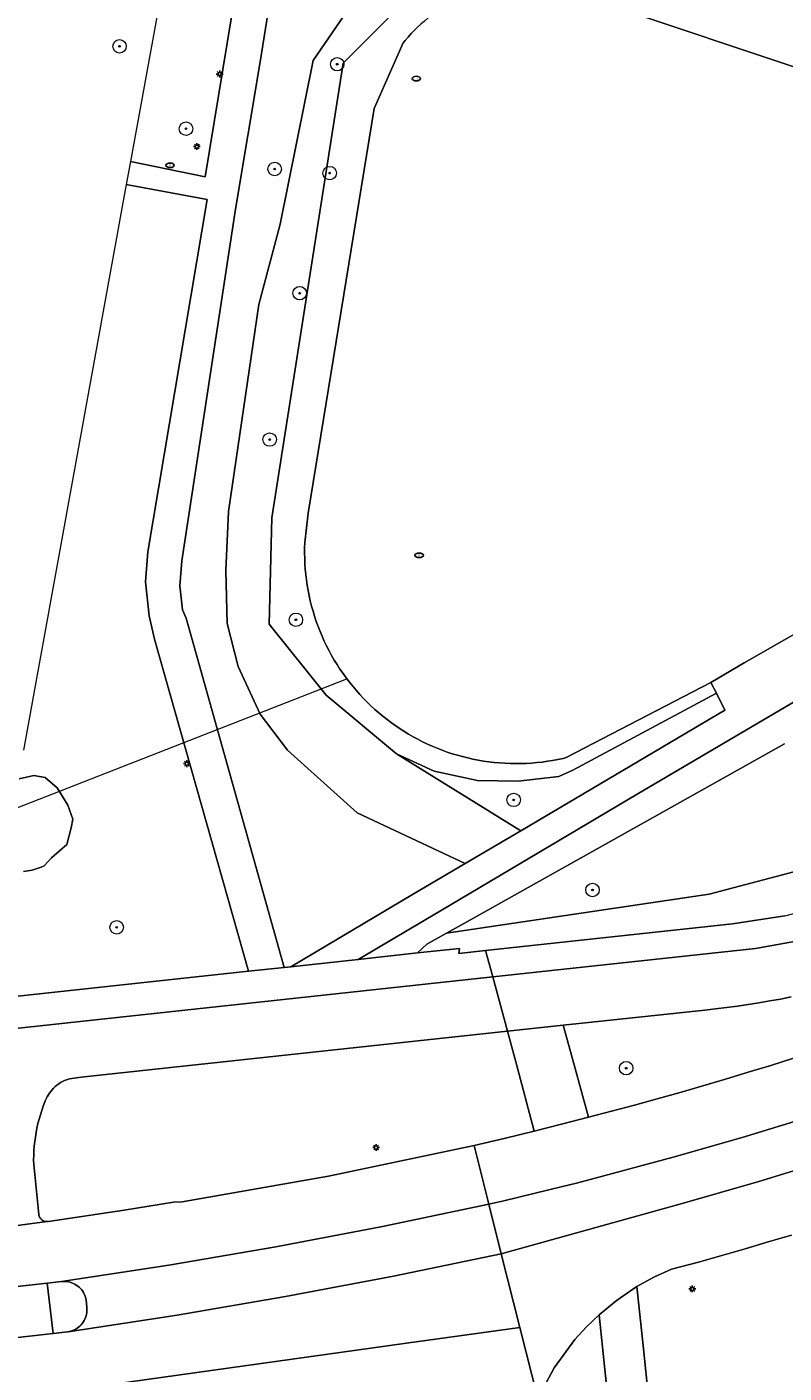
# Model space of a CAD drawing. Header units: metres. Extents: x 152610 to 160096, y 456114 to 462495.
# Tile 410 of 656: x 157873 to 157918, y 460394 to 460473. Entities that reach past the tile are written whole.
import ezdxf
from ezdxf.enums import TextEntityAlignment as Align

# ---------------------------------------------------------------- set-up
doc = ezdxf.new("R2010")
doc.units = ezdxf.units.M
doc.header["$LTSCALE"] = 0.5
doc.layers.get('0').update_dxf_attribs({"linetype": 'CONTINUOUS'})
for name, color, linetype, lineweight in [('B-PV-GK-BESCHOEIING-G', 251, 'GK-BESCHOEIING-SO', 18), ('B-PV-GR-BEPLANTING_CULTUUR_BOSPLANTSOEN-GV', 251, 'CONTINUOUS', 18), ('B-PV-GR-BOOM-S', 251, 'CONTINUOUS', 25), ('B-PV-GW-TALUD_KRUIN-G', 251, 'CONTINUOUS', 18), ('B-PV-IE-MEUBILAIR-S', 251, 'CONTINUOUS', 25), ('B-PV-IE-TERREINAFSCHEIDING_KUNSTMATIG_MUUR-G', 251, 'IE-TERREINAFSCHEIDING_KUNSTMATIG-SO', 18), ('B-PV-KW-KUNSTWERK_DUIKER-G', 251, 'CONTINUOUS', 18), ('B-PV-OG-TERREIN_BEGROEID-GV', 251, 'CONTINUOUS', 18), ('B-PV-OG-WATER_SLOOT-GV', 251, 'CONTINUOUS', 18), ('B-PV-VH-GESLOTENVERHARDING_ASFALT-GV', 251, 'CONTINUOUS', 18), ('B-PV-VH-OPENVERHARDING_STRAATBAKSTEEN-GV', 251, 'CONTINUOUS', 18), ('B-PV-VH-OPENVERHARDING_TEGEL-GV', 251, 'CONTINUOUS', 18)]:
    doc.layers.add(name, color=color, linetype=linetype, lineweight=lineweight)
doc.styles.add('NLCS-ISO', font='NLCS-ISO.ttf')
doc.linetypes.add('GK-BESCHOEIING-SO', pattern='A,18,-3,[1,NLCS.SHX,S=0.6,R=0,X=0,Y=0],-3', length=24)
doc.linetypes.add('IE-TERREINAFSCHEIDING_KUNSTMATIG-SO', pattern='A,4,[82,NLCS.SHX,S=0.75,R=90,X=0,Y=0],4,-2', length=10)

# ---------------------------------------------------------------- blocks, each defined once
blk = doc.blocks.new('SIE-MEUBILAIR_PAAL_LICHTMAST-SO')
for points in [[(-0.62, 0), (-1, 0)], [(-0.71, 0.71), (-0.44, 0.44)], [(0, 1), (0, 0.62)], [(0.44, 0.44), (0.71, 0.71)], [(1, 0), (0.62, 0)], [(-0.71, -0.71), (-0.44, -0.44)], [(0, -0.62), (0, -1)], [(0.44, -0.44), (0.71, -0.71)]]:
    blk.add_lwpolyline(points)
blk.add_circle((0, 0), 0.5)
blk = doc.blocks.new('SIE-MEUBILAIR_PUT_RIOOLPUT-SO')
blk.add_ellipse((0, 0), major_axis=(1.25, 0), ratio=0.54)
at = {"style": 'NLCS-ISO'}
blk.add_text('ri', height=0.75, dxfattribs=at).set_placement((-0.04, 0.07), align=Align.MIDDLE_CENTER)
blk = doc.blocks.new('SGR-BOOM_GBKN-SO')
at = {"linetype": 'ByBlock', "lineweight": 18}
h = blk.add_hatch(color=0, dxfattribs=at)
h.dxf.hatch_style = 1
edge = h.paths.add_edge_path()
edge.add_arc((0, 0), 0.25, 0, 360)
at = {"color": 0, "linetype": 'ByBlock', "lineweight": 18}
for radius in [2, 0.25]:
    blk.add_circle((0, 0), radius, dxfattribs=at)
at = {"color": 0, "linetype": 'ByBlock', "lineweight": 18, "style": 'NLCS-ISO'}
blk.add_attdef('SOORT', (2.5, 0), '', height=1.5, dxfattribs=at)

msp = doc.modelspace()

# ---------------------------------------------------------------- linework, layer by layer
at = {"layer": 'B-PV-GK-BESCHOEIING-G', "flags": 128}
msp.add_lwpolyline([(158000, 460469.96), (158044.927, 460484.276), (158045.272, 460484.422), (158045.615, 460484.574), (158045.954, 460484.734), (158046.289, 460484.902), (158046.621, 460485.076), (158046.949, 460485.258), (158047.273, 460485.446), (158047.593, 460485.641), (158047.908, 460485.843), (158048.22, 460486.052), (158048.526, 460486.268), (158048.828, 460486.489), (158049.126, 460486.718), (158049.418, 460486.952), (158049.705, 460487.193), (158049.987, 460487.44), (158050.264, 460487.693), (158050.535, 460487.951), (158050.801, 460488.216), (158050.928, 460488.346), (158051.185, 460488.619), (158051.437, 460488.897), (158051.682, 460489.18), (158051.921, 460489.469), (158052.154, 460489.763), (158052.381, 460490.061), (158052.602, 460490.364), (158052.815, 460490.672), (158053.023, 460490.985), (158053.223, 460491.302), (158053.417, 460491.623), (158053.604, 460491.948), (158053.783, 460492.277), (158053.956, 460492.609), (158054.122, 460492.946), (158054.28, 460493.286), (158054.431, 460493.629), (158054.575, 460493.975), (158054.711, 460494.324), (158054.84, 460494.676), (158054.962, 460495.031), (158055.075, 460495.388), (158055.181, 460495.748), (158055.28, 460496.11), (158055.37, 460496.473), (158055.453, 460496.839), (158055.528, 460497.206), (158055.596, 460497.575), (158055.655, 460497.945), (158055.706, 460498.317), (158055.75, 460498.689), (158055.785, 460499.062), (158055.813, 460499.436), (158055.832, 460499.811), (158055.839, 460499.999), (158055.839, 460500), (158048.611, 460558.15), (158048.595, 460558.286), (158048.457, 460559.465), (158048.327, 460560.646), (158048.206, 460561.828), (158048.092, 460563.01), (158047.986, 460564.194), (158047.889, 460565.377), (158047.799, 460566.562), (158047.717, 460567.747), (158047.643, 460568.933), (158047.577, 460570.119), (158047.519, 460571.305), (158047.47, 460572.492), (158047.428, 460573.679), (158047.394, 460574.867), (158047.368, 460576.054), (158047.35, 460577.242), (158047.34, 460578.43), (158047.338, 460579.618), (158047.344, 460580.806), (158047.358, 460581.994), (158047.381, 460583.181), (158047.411, 460584.369), (158047.449, 460585.556), (158047.495, 460586.743), (158047.549, 460587.93), (158050.74, 460638.228), (158050.772, 460638.373), (158050.796, 460638.519), (158050.813, 460638.666), (158050.821, 460638.814), (158050.821, 460638.963), (158050.814, 460639.111), (158050.798, 460639.258), (158050.775, 460639.405), (158050.743, 460639.55), (158050.704, 460639.693), (158050.657, 460639.833), (158050.603, 460639.971), (158050.541, 460640.106), (158050.472, 460640.237), (158050.396, 460640.365), (158050.314, 460640.488), (158050.225, 460640.606), (158050.129, 460640.72), (158050.028, 460640.828), (158049.921, 460640.931), (158049.808, 460641.027), (158049.691, 460641.118), (158049.569, 460641.202), (158049.442, 460641.279), (158049.312, 460641.349), (158049.178, 460641.412), (158049.04, 460641.468), (158048.9, 460641.517), (158048.758, 460641.557), (158048.613, 460641.59), (158048.467, 460641.616), (158048.32, 460641.633), (158048.218, 460641.64), (158045.756, 460641.951), (158045.605, 460641.948), (158045.455, 460641.937), (158045.305, 460641.917), (158045.157, 460641.89), (158045.01, 460641.856), (158044.866, 460641.813), (158044.723, 460641.763), (158044.584, 460641.705), (158044.448, 460641.64), (158044.315, 460641.568), (158044.187, 460641.489), (158044.063, 460641.403), (158043.944, 460641.311), (158043.829, 460641.212), (158043.72, 460641.108), (158043.617, 460640.998), (158043.52, 460640.883), (158043.429, 460640.763), (158043.345, 460640.638), (158043.267, 460640.509), (158043.196, 460640.375), (158043.132, 460640.239), (158043.076, 460640.099), (158043.027, 460639.956), (158042.986, 460639.811), (158042.953, 460639.664), (158042.945, 460639.624), (158035.035, 460520.969), (158034.995, 460520.392), (158034.947, 460519.815), (158034.891, 460519.24), (158034.827, 460518.665), (158034.755, 460518.091), (158034.675, 460517.518), (158034.587, 460516.946), (158034.492, 460516.376), (158034.388, 460515.806), (158034.277, 460515.239), (158034.158, 460514.673), (158034.03, 460514.108), (158033.896, 460513.546), (158033.753, 460512.985), (158033.603, 460512.427), (158033.445, 460511.87), (158033.279, 460511.316), (158033.105, 460510.764), (158032.924, 460510.215), (158032.736, 460509.668), (158032.54, 460509.124), (158032.336, 460508.582), (158032.125, 460508.044), (158031.906, 460507.508), (158031.68, 460506.976), (158031.447, 460506.446), (158031.207, 460505.92), (158030.959, 460505.397), (158030.704, 460504.878), (158030.442, 460504.363), (158030.172, 460503.851), (158029.896, 460503.342), (158029.613, 460502.838), (158029.322, 460502.338), (158029.025, 460501.841), (158028.721, 460501.349), (158028.41, 460500.861), (158028.093, 460500.378), (158027.838, 460500), (158027.788, 460499.919), (158027.456, 460499.383), (158027.116, 460498.851), (158026.77, 460498.324), (158026.417, 460497.801), (158026.057, 460497.283), (158025.691, 460496.769), (158025.319, 460496.26), (158024.94, 460495.756), (158024.555, 460495.257), (158024.163, 460494.762), (158023.765, 460494.273), (158023.361, 460493.788), (158022.951, 460493.309), (158022.535, 460492.835), (158022.113, 460492.366), (158021.685, 460491.903), (158021.251, 460491.445), (158020.811, 460490.993), (158020.366, 460490.547), (158019.915, 460490.106), (158019.458, 460489.67), (158018.996, 460489.241), (158018.529, 460488.818), (158018.056, 460488.4), (158017.578, 460487.989), (158017.095, 460487.583), (158016.606, 460487.184), (158016.113, 460486.791), (158015.615, 460486.404), (158015.112, 460486.024), (158014.604, 460485.65), (158014.091, 460485.283), (158013.574, 460484.922), (158013.052, 460484.567), (158012.526, 460484.22), (158011.995, 460483.879), (158011.46, 460483.544), (158010.921, 460483.217), (158010.378, 460482.896), (158009.831, 460482.583), (158009.279, 460482.276), (158008.724, 460481.976), (158008.166, 460481.684), (158007.603, 460481.398), (158007.037, 460481.12), (158006.468, 460480.849), (158005.895, 460480.585), (158005.319, 460480.328), (158004.739, 460480.079), (158004.157, 460479.837), (158003.571, 460479.602), (158002.983, 460479.375), (158002.392, 460479.156), (158001.798, 460478.944), (158001.201, 460478.739), (158000.602, 460478.542), (158000, 460478.353), (157992.159, 460475.92), (157978.335, 460471.565), (157971.072, 460469.374), (157960.043, 460465.979), (157954.878, 460464.82), (157949.877, 460464.107), (157944.936, 460464.092), (157939.831, 460464.618), (157937.314, 460465.052), (157933.359, 460466.118), (157920.894, 460470.44), (157906.776, 460475.171), (157903.526, 460475.989), (157903.254, 460476.001), (157902.981, 460476.005), (157902.708, 460476.001), (157902.436, 460475.989), (157902.164, 460475.968), (157901.893, 460475.94), (157901.623, 460475.904), (157901.354, 460475.86), (157901.086, 460475.809), (157900.82, 460475.749), (157900.556, 460475.682), (157900.294, 460475.607), (157900.034, 460475.524), (157899.777, 460475.433), (157899.522, 460475.336), (157899.271, 460475.23), (157899.023, 460475.118), (157898.806, 460475.012), (157898.565, 460474.886), (157898.327, 460474.753), (157898.093, 460474.612), (157897.864, 460474.465), (157897.639, 460474.312), (157897.418, 460474.152), (157897.203, 460473.985), (157896.992, 460473.812), (157896.786, 460473.633), (157896.586, 460473.449), (157896.392, 460473.258), (157896.203, 460473.062), (157896.02, 460472.86), (157895.843, 460472.653), (157895.732, 460472.517), (157894.006, 460468.618), (157890.085, 460444.593), (157889.89, 460442.836), (157889.88, 460442.519), (157889.878, 460442.202), (157889.884, 460441.885), (157889.898, 460441.568), (157889.92, 460441.252), (157889.95, 460440.936), (157889.988, 460440.621), (157890.034, 460440.307), (157890.088, 460439.995), (157890.15, 460439.684), (157890.219, 460439.374), (157890.297, 460439.066), (157890.382, 460438.761), (157890.474, 460438.458), (157890.575, 460438.157), (157890.683, 460437.859), (157890.798, 460437.563), (157890.921, 460437.271), (157891.051, 460436.981), (157891.188, 460436.696), (157891.333, 460436.413), (157891.485, 460436.135), (157891.643, 460435.86), (157891.809, 460435.59), (157891.981, 460435.323), (157892.16, 460435.061), (157892.345, 460434.804), (157892.537, 460434.552), (157892.735, 460434.304), (157892.94, 460434.061), (157893.15, 460433.824), (157893.366, 460433.592), (157893.589, 460433.366), (157893.816, 460433.145), (157894.05, 460432.93), (157894.288, 460432.721), (157894.532, 460432.519), (157894.781, 460432.322), (157895.035, 460432.132), (157895.293, 460431.948), (157895.556, 460431.771), (157895.78, 460431.627), (157896.051, 460431.462), (157896.326, 460431.304), (157896.605, 460431.153), (157896.888, 460431.009), (157897.174, 460430.873), (157897.463, 460430.743), (157897.756, 460430.621), (157898.052, 460430.506), (157898.35, 460430.399), (157898.651, 460430.299), (157898.955, 460430.207), (157899.261, 460430.123), (157899.568, 460430.046), (157899.878, 460429.978), (157900.189, 460429.917), (157900.502, 460429.863), (157900.816, 460429.818), (157901.131, 460429.781), (157901.447, 460429.752), (157901.763, 460429.73), (157902.08, 460429.717), (157902.397, 460429.712), (157902.714, 460429.714), (157903.031, 460429.725), (157903.348, 460429.743), (157903.664, 460429.77), (157903.979, 460429.805), (157904.293, 460429.847), (157904.607, 460429.898), (157904.918, 460429.956), (157905.229, 460430.022), (157905.408, 460430.064), (157914.008, 460434.525), (157915.984, 460435.687), (157923.822, 460440.173), (157929.54, 460443.1), (157933.844, 460445.302), (157948.305, 460452.301), (157963.811, 460458.39), (157975.549, 460462.437), (157990.758, 460467.06)], close=True, dxfattribs=at)
at = {"layer": 'B-PV-GR-BEPLANTING_CULTUUR_BOSPLANTSOEN-GV', "flags": 128}
for points in [[(157906.776, 460475.171), (157920.894, 460470.44)], [(157895.81, 460474.951), (157892.169, 460471.3), (157887.927, 460444.31), (157887.767, 460437.991), (157891.161, 460433.772), (157895.33, 460430.288), (157897.578, 460429.253), (157900.137, 460428.706), (157902.565, 460428.662), (157904.971, 460428.947), (157905.802, 460429.319), (157914.328, 460433.886), (157914.008, 460434.525), (157905.408, 460430.064), (157905.229, 460430.022), (157904.918, 460429.956), (157904.607, 460429.898), (157904.293, 460429.847), (157903.979, 460429.805), (157903.664, 460429.77), (157903.348, 460429.744), (157903.031, 460429.725), (157902.714, 460429.714), (157902.397, 460429.712), (157902.08, 460429.717), (157901.763, 460429.73), (157901.447, 460429.752), (157901.131, 460429.781), (157900.816, 460429.818), (157900.502, 460429.863), (157900.189, 460429.917), (157899.878, 460429.978), (157899.568, 460430.046), (157899.261, 460430.123), (157898.955, 460430.207), (157898.651, 460430.299), (157898.35, 460430.399), (157898.052, 460430.506), (157897.756, 460430.621), (157897.463, 460430.743), (157897.174, 460430.872), (157896.887, 460431.009), (157896.605, 460431.153), (157896.326, 460431.304), (157896.051, 460431.462), (157895.78, 460431.627), (157895.556, 460431.771), (157895.293, 460431.948), (157895.035, 460432.132), (157894.781, 460432.322), (157894.532, 460432.519), (157894.288, 460432.721), (157894.05, 460432.93), (157893.816, 460433.145), (157893.589, 460433.366), (157893.367, 460433.592), (157893.15, 460433.824), (157892.94, 460434.062), (157892.735, 460434.304), (157892.537, 460434.552), (157892.345, 460434.804), (157892.16, 460435.061), (157891.981, 460435.323), (157891.809, 460435.59), (157891.643, 460435.86), (157891.485, 460436.135), (157891.333, 460436.413), (157891.188, 460436.696), (157891.051, 460436.981), (157890.921, 460437.271), (157890.798, 460437.563), (157890.683, 460437.859), (157890.575, 460438.157), (157890.475, 460438.458), (157890.382, 460438.761), (157890.297, 460439.067), (157890.219, 460439.374), (157890.15, 460439.683), (157890.088, 460439.995), (157890.034, 460440.307), (157889.988, 460440.621), (157889.951, 460440.936), (157889.92, 460441.251), (157889.898, 460441.568), (157889.884, 460441.885), (157889.878, 460442.202), (157889.88, 460442.519), (157889.89, 460442.836), (157890.085, 460444.593), (157894.006, 460468.618), (157895.732, 460472.517), (157895.843, 460472.653), (157896.02, 460472.86), (157896.203, 460473.062), (157896.392, 460473.258), (157896.586, 460473.448), (157896.786, 460473.633)], [(157918.368, 460430.882), (157899.727, 460420.433), (157898.309, 460419.638), (157913.904, 460421.952), (157920.72, 460423.759)], [(157873.196, 460423.306), (157873.448, 460423.341), (157873.698, 460423.391), (157873.944, 460423.457), (157874.186, 460423.539), (157874.236, 460423.559), (157874.331, 460423.598), (157874.422, 460423.635), (157874.848, 460424.118), (157875.761, 460424.901), (157876.024, 460425.888), (157876.113, 460426.415), (157875.821, 460427.251), (157875.194, 460428.267), (157874.471, 460428.883), (157873.801, 460429.003), (157872.925, 460428.802)]]:
    msp.add_lwpolyline(points, dxfattribs=at)
msp.add_lwpolyline([(157927.884, 460424.708), (157927.464, 460426.149), (157925.136, 460425.25), (157920.72, 460423.759), (157913.904, 460421.952), (157898.309, 460419.638), (157897.137, 460418.981), (157896.588, 460418.465), (157899.07, 460418.734), (157899.04, 460418.442), (157900.627, 460418.613), (157915.277, 460420.19), (157918.392, 460420.678), (157921.444, 460421.467), (157928.163, 460423.804)], close=True, dxfattribs=at)
at = {"layer": 'B-PV-GW-TALUD_KRUIN-G', "flags": 128}
for points in [[(157903.076, 460477.403), (157896.862, 460477.823), (157894.637, 460476.477), (157892.899, 460475.151), (157890.39, 460471.462), (157888.426, 460461.75), (157887.155, 460456.977), (157885.359, 460444.681), (157885.197, 460441.17), (157885.275, 460438.039), (157885.942, 460435.48), (157887.233, 460432.655), (157888.869, 460430.508), (157893, 460426.787), (157899.409, 460423.769)], [(157898.309, 460419.638), (157913.904, 460421.952), (157920.72, 460423.759), (157925.136, 460425.25), (157927.464, 460426.149), (157929.415, 460426.902), (157947.524, 460434.572), (157956.907, 460439.34), (157967.424, 460444.685), (157976.856, 460449.502)]]:
    msp.add_lwpolyline(points, dxfattribs=at)
at = {"layer": 'B-PV-IE-TERREINAFSCHEIDING_KUNSTMATIG_MUUR-G', "flags": 128}
msp.add_lwpolyline([(157892.169, 460471.3), (157887.927, 460444.31), (157887.767, 460437.991), (157891.161, 460433.772), (157895.33, 460430.288)], dxfattribs=at)
at = {"layer": 'B-PV-KW-KUNSTWERK_DUIKER-G', "flags": 128}
msp.add_lwpolyline([(157500, 460466.325), (157517.572, 460463.086), (157549.492, 460454.048), (157629.251, 460439.622), (157664.629, 460435.103), (157735.651, 460422.609), (157789.105, 460412.201), (157814.109, 460406.353), (157821.823, 460407.151), (157892.385, 460434.752)], dxfattribs=at)
at = {"layer": 'B-PV-OG-TERREIN_BEGROEID-GV', "flags": 128}
for points in [[(157889.284, 460508.469), (157887.394, 460508.564), (157886.277, 460502.434), (157879.54, 460465.473), (157883.968, 460464.553), (157887.402, 460485.391)], [(157888.809, 460480.958), (157887.795, 460474.85), (157887.237, 460471.386), (157885.785, 460462.632), (157882.589, 460441.747), (157882.478, 460440.262), (157882.632, 460438.844), (157882.841, 460438.349), (157888.669, 460417.607)], [(157888.669, 460417.607), (157889.058, 460417.649), (157896.293, 460421.927), (157899.409, 460423.769), (157893, 460426.787), (157888.869, 460430.508), (157887.233, 460432.655), (157885.942, 460435.48), (157885.275, 460438.039), (157885.197, 460441.17), (157885.359, 460444.681), (157887.155, 460456.977), (157888.426, 460461.75), (157890.39, 460471.462), (157892.899, 460475.151), (157894.637, 460476.477), (157896.862, 460477.823)], [(157867.72, 460415.338), (157886.559, 460417.379), (157880.974, 460437.109), (157880.644, 460438.483), (157880.435, 460440.503), (157880.58, 460442.287), (157884.089, 460463.21), (157879.29, 460464.1), (157873.19, 460430.5)], [(157920.147, 460434.089), (157909.627, 460427.888), (157897.947, 460420.975), (157893.061, 460418.083), (157896.588, 460418.465), (157897.137, 460418.981), (157898.309, 460419.638), (157899.727, 460420.433), (157918.368, 460430.882)], [(157872.925, 460428.802), (157873.801, 460429.003), (157874.471, 460428.883), (157875.194, 460428.267), (157875.821, 460427.251), (157876.113, 460426.415), (157876.024, 460425.888), (157875.761, 460424.901), (157874.848, 460424.118), (157874.422, 460423.635), (157874.331, 460423.598), (157874.236, 460423.559), (157874.186, 460423.539), (157873.944, 460423.457), (157873.698, 460423.391), (157873.448, 460423.341), (157873.196, 460423.306)], [(157918.774, 460415.855), (157918.137, 460415.729), (157917.498, 460415.612), (157916.858, 460415.502), (157916.217, 460415.401), (157915.575, 460415.307), (157914.931, 460415.221), (157914.286, 460415.143), (157913.641, 460415.073), (157905.233, 460414.167), (157905.661, 460412.62), (157906.745, 460408.705), (157908.105, 460409.063), (157909.463, 460409.43), (157910.819, 460409.804), (157912.172, 460410.185), (157913.524, 460410.575), (157914.873, 460410.972), (157916.22, 460411.376), (157917.565, 460411.789), (157918.907, 460412.209)], [(157918.783, 460401.713), (157917.407, 460401.301), (157916.029, 460400.897), (157914.648, 460400.5), (157913.266, 460400.111), (157911.659, 460399.682), (157910.613, 460399.21), (157909.61, 460398.653), (157910, 460394.952), (157910.342, 460391.696)], [(157908.457, 460386.472), (157907.375, 460396.981), (157906.625, 460396.267), (157905.921, 460395.507), (157904.702, 460393.834), (157903.726, 460392.008)]]:
    msp.add_lwpolyline(points, dxfattribs=at)
for points in [[(157898.441, 460476.119), (157903.076, 460477.403), (157896.862, 460477.823), (157894.637, 460476.477), (157892.899, 460475.151), (157890.39, 460471.462), (157888.426, 460461.75), (157887.155, 460456.977), (157885.359, 460444.681), (157885.197, 460441.17), (157885.275, 460438.039), (157885.942, 460435.48), (157887.233, 460432.655), (157888.869, 460430.508), (157893, 460426.787), (157899.409, 460423.769), (157902.712, 460425.721), (157895.33, 460430.288), (157891.161, 460433.772), (157887.767, 460437.991), (157887.927, 460444.31), (157892.169, 460471.3), (157895.81, 460474.951)], [(157914.83, 460432.885), (157914.328, 460433.886), (157905.802, 460429.319), (157904.971, 460428.947), (157902.565, 460428.662), (157900.137, 460428.706), (157897.578, 460429.253), (157895.33, 460430.288), (157902.712, 460425.721)], [(157902.425, 460411.997), (157901.932, 460413.812), (157876.619, 460411.086), (157875.919, 460410.991), (157875.87, 460410.977), (157875.746, 460410.934), (157875.624, 460410.885), (157875.506, 460410.827), (157875.392, 460410.763), (157875.281, 460410.692), (157875.176, 460410.615), (157875.075, 460410.531), (157874.979, 460410.441), (157874.889, 460410.345), (157874.805, 460410.244), (157874.727, 460410.138), (157874.656, 460410.028), (157874.592, 460409.914), (157874.535, 460409.795), (157874.485, 460409.674), (157874.462, 460409.616), (157874.364, 460409.364), (157874.273, 460409.109), (157874.19, 460408.85), (157874.115, 460408.59), (157874.048, 460408.328), (157873.988, 460408.064), (157873.937, 460407.798), (157873.893, 460407.53), (157873.857, 460407.262), (157873.828, 460406.992), (157873.808, 460406.722), (157873.796, 460406.452), (157873.792, 460406.181), (157873.796, 460405.91), (157874.099, 460402.926), (157874.104, 460402.899), (157874.12, 460402.839), (157874.145, 460402.781), (157874.176, 460402.727), (157874.214, 460402.677), (157874.258, 460402.633), (157874.308, 460402.594), (157874.361, 460402.562), (157874.419, 460402.537), (157874.479, 460402.52), (157874.541, 460402.51), (157874.6, 460402.509), (157874.604, 460402.509), (157874.666, 460402.515), (157879.171, 460403.181), (157882.098, 460403.661), (157882.601, 460403.685), (157891.299, 460405.205), (157899.938, 460407.034), (157901.727, 460407.453), (157903.512, 460407.886)]]:
    msp.add_lwpolyline(points, close=True, dxfattribs=at)
at = {"layer": 'B-PV-OG-WATER_SLOOT-GV', "flags": 128}
for points in [[(157920.894, 460470.44), (157906.776, 460475.171)], [(157896.786, 460473.633), (157896.586, 460473.448), (157896.392, 460473.258), (157896.203, 460473.062), (157896.02, 460472.86), (157895.843, 460472.653), (157895.732, 460472.517), (157894.006, 460468.618), (157890.085, 460444.593), (157889.89, 460442.836), (157889.88, 460442.519), (157889.878, 460442.202), (157889.884, 460441.885), (157889.898, 460441.568), (157889.92, 460441.251), (157889.951, 460440.936), (157889.988, 460440.621), (157890.034, 460440.307), (157890.088, 460439.995), (157890.15, 460439.683), (157890.219, 460439.374), (157890.297, 460439.067), (157890.382, 460438.761), (157890.475, 460438.458), (157890.575, 460438.157), (157890.683, 460437.859), (157890.798, 460437.563), (157890.921, 460437.271), (157891.051, 460436.981), (157891.188, 460436.696), (157891.333, 460436.413), (157891.485, 460436.135), (157891.643, 460435.86), (157891.809, 460435.59), (157891.981, 460435.323), (157892.16, 460435.061), (157892.345, 460434.804), (157892.537, 460434.552), (157892.735, 460434.304), (157892.94, 460434.062), (157893.15, 460433.824), (157893.367, 460433.592), (157893.589, 460433.366), (157893.816, 460433.145), (157894.05, 460432.93), (157894.288, 460432.721), (157894.532, 460432.519), (157894.781, 460432.322), (157895.035, 460432.132), (157895.293, 460431.948), (157895.556, 460431.771), (157895.78, 460431.627), (157896.051, 460431.462), (157896.326, 460431.304), (157896.605, 460431.153), (157896.887, 460431.009), (157897.174, 460430.872), (157897.463, 460430.743), (157897.756, 460430.621), (157898.052, 460430.506), (157898.35, 460430.399), (157898.651, 460430.299), (157898.955, 460430.207), (157899.261, 460430.123), (157899.568, 460430.046), (157899.878, 460429.978), (157900.189, 460429.917), (157900.502, 460429.863), (157900.816, 460429.818), (157901.131, 460429.781), (157901.447, 460429.752), (157901.763, 460429.73), (157902.08, 460429.717), (157902.397, 460429.712), (157902.714, 460429.714), (157903.031, 460429.725), (157903.348, 460429.744), (157903.664, 460429.77), (157903.979, 460429.805), (157904.293, 460429.847), (157904.607, 460429.898), (157904.918, 460429.956), (157905.229, 460430.022), (157905.408, 460430.064), (157914.008, 460434.525), (157915.984, 460435.687), (157923.822, 460440.173)]]:
    msp.add_lwpolyline(points, dxfattribs=at)
at = {"layer": 'B-PV-VH-GESLOTENVERHARDING_ASFALT-GV', "flags": 128}
for points in [[(157919.617, 460419.255), (157916.643, 460418.736), (157901.053, 460417.047), (157901.932, 460413.812), (157905.233, 460414.167), (157913.641, 460415.073), (157914.286, 460415.143), (157914.931, 460415.221), (157915.575, 460415.307), (157916.217, 460415.401), (157916.858, 460415.502), (157917.498, 460415.612), (157918.137, 460415.729), (157918.774, 460415.855)], [(157870.449, 460401.966), (157874.6, 460402.509), (157874.541, 460402.51), (157874.479, 460402.52), (157874.419, 460402.537), (157874.361, 460402.562), (157874.308, 460402.594), (157874.258, 460402.633), (157874.214, 460402.677), (157874.176, 460402.727), (157874.145, 460402.781), (157874.12, 460402.839), (157874.104, 460402.899), (157874.099, 460402.926), (157873.796, 460405.91), (157873.792, 460406.181), (157873.796, 460406.452), (157873.808, 460406.722), (157873.828, 460406.992), (157873.857, 460407.262), (157873.893, 460407.53), (157873.937, 460407.798), (157873.988, 460408.064), (157874.048, 460408.328), (157874.115, 460408.59), (157874.19, 460408.85), (157874.273, 460409.109), (157874.364, 460409.364), (157874.462, 460409.616), (157874.485, 460409.674), (157874.535, 460409.795), (157874.592, 460409.914), (157874.656, 460410.028), (157874.727, 460410.138), (157874.805, 460410.244), (157874.889, 460410.345), (157874.979, 460410.441), (157875.075, 460410.531), (157875.176, 460410.615), (157875.281, 460410.692), (157875.392, 460410.763), (157875.506, 460410.827), (157875.624, 460410.885), (157875.746, 460410.934), (157875.87, 460410.977), (157875.919, 460410.991), (157876.619, 460411.086), (157901.932, 460413.812), (157901.053, 460417.047), (157824.062, 460408.704)], [(157918.907, 460412.209), (157917.565, 460411.789), (157916.22, 460411.376), (157914.873, 460410.972), (157913.524, 460410.575), (157912.172, 460410.185), (157910.819, 460409.804), (157909.463, 460409.43), (157908.105, 460409.063), (157906.745, 460408.705), (157905.13, 460408.29), (157903.512, 460407.886), (157901.727, 460407.453), (157899.938, 460407.034), (157900.258, 460405.766), (157900.818, 460403.543), (157901.708, 460403.75), (157902.597, 460403.96), (157903.486, 460404.173), (157904.373, 460404.39), (157905.194, 460404.594), (157906.014, 460404.8), (157906.834, 460405.009), (157907.653, 460405.221), (157911.769, 460406.331), (157915.866, 460407.511), (157919.942, 460408.76)], [(157919.942, 460408.76), (157915.866, 460407.511), (157911.769, 460406.331), (157907.653, 460405.221), (157906.834, 460405.009), (157906.014, 460404.8), (157905.194, 460404.594), (157904.373, 460404.39), (157903.486, 460404.173), (157902.597, 460403.96), (157901.708, 460403.75), (157900.818, 460403.543), (157901.559, 460400.604), (157912.301, 460403.579), (157916.844, 460404.889), (157921.362, 460406.284)], [(157871.199, 460398.484), (157874.601, 460398.853), (157875.448, 460398.945), (157881.82, 460399.924), (157888.174, 460401.017), (157894.507, 460402.223), (157900.818, 460403.543), (157900.258, 460405.766), (157899.938, 460407.034), (157891.299, 460405.205), (157882.601, 460403.685), (157882.098, 460403.661), (157879.171, 460403.181), (157874.666, 460402.515), (157874.604, 460402.509), (157874.6, 460402.509), (157870.449, 460401.966)], [(157921.362, 460406.284), (157916.844, 460404.889), (157912.301, 460403.579), (157901.559, 460400.604), (157902.663, 460396.226), (157903.726, 460392.008), (157904.702, 460393.834), (157905.921, 460395.507), (157906.625, 460396.267), (157907.375, 460396.981), (157908.373, 460397.803), (157909.434, 460398.544), (157909.522, 460398.599), (157909.61, 460398.653), (157910.613, 460399.21), (157911.659, 460399.682), (157913.266, 460400.111), (157914.648, 460400.5), (157916.029, 460400.897), (157917.407, 460401.301), (157918.783, 460401.713)], [(157871.727, 460391.9), (157895.923, 460395.283), (157902.663, 460396.226), (157901.559, 460400.604), (157895.163, 460399.274), (157888.745, 460398.059), (157882.306, 460396.958), (157875.848, 460395.972), (157875.807, 460395.966), (157875.804, 460395.966), (157874.959, 460395.872), (157871.597, 460395.497)], [(157903.726, 460392.008), (157902.663, 460396.226), (157895.923, 460395.283), (157871.727, 460391.9)]]:
    msp.add_lwpolyline(points, dxfattribs=at)
for points in [[(157901.559, 460400.604), (157900.818, 460403.543), (157894.507, 460402.223), (157888.174, 460401.017), (157881.82, 460399.924), (157875.448, 460398.945), (157875.55, 460398.954), (157875.652, 460398.955), (157875.754, 460398.948), (157875.855, 460398.933), (157875.954, 460398.91), (157876.052, 460398.88), (157876.146, 460398.842), (157876.238, 460398.797), (157876.326, 460398.744), (157876.409, 460398.685), (157876.488, 460398.62), (157876.561, 460398.548), (157876.628, 460398.472), (157876.689, 460398.39), (157876.743, 460398.303), (157876.791, 460398.213), (157876.831, 460398.119), (157876.864, 460398.022), (157876.889, 460397.923), (157876.902, 460397.855), (157876.946, 460397.425), (157876.954, 460397.323), (157876.954, 460397.22), (157876.946, 460397.118), (157876.93, 460397.017), (157876.906, 460396.917), (157876.875, 460396.819), (157876.836, 460396.724), (157876.79, 460396.633), (157876.736, 460396.545), (157876.676, 460396.462), (157876.61, 460396.383), (157876.538, 460396.31), (157876.46, 460396.243), (157876.378, 460396.183), (157876.291, 460396.128), (157876.2, 460396.081), (157876.105, 460396.041), (157876.008, 460396.008), (157875.909, 460395.984), (157875.848, 460395.972), (157882.306, 460396.958), (157888.745, 460398.059), (157895.163, 460399.274)], [(157874.959, 460395.872), (157874.601, 460398.853), (157871.199, 460398.484), (157871.597, 460395.497)]]:
    msp.add_lwpolyline(points, close=True, dxfattribs=at)
at = {"layer": 'B-PV-VH-OPENVERHARDING_STRAATBAKSTEEN-GV', "flags": 128}
msp.add_lwpolyline([(157887.402, 460485.391), (157883.968, 460464.553), (157879.54, 460465.473), (157879.29, 460464.1), (157884.089, 460463.21), (157880.58, 460442.287), (157880.435, 460440.503), (157880.644, 460438.483), (157880.974, 460437.109), (157886.559, 460417.379), (157888.669, 460417.607), (157882.841, 460438.349), (157882.632, 460438.844), (157882.478, 460440.262), (157882.589, 460441.747), (157885.785, 460462.632), (157887.237, 460471.386), (157887.795, 460474.85), (157888.809, 460480.958)], dxfattribs=at)
msp.add_lwpolyline([(157875.754, 460398.948), (157875.652, 460398.955), (157875.55, 460398.954), (157875.448, 460398.945), (157874.601, 460398.853), (157874.959, 460395.872), (157875.804, 460395.966), (157875.807, 460395.966), (157875.848, 460395.972), (157875.909, 460395.984), (157876.008, 460396.008), (157876.105, 460396.041), (157876.2, 460396.081), (157876.291, 460396.128), (157876.378, 460396.183), (157876.46, 460396.243), (157876.538, 460396.31), (157876.61, 460396.383), (157876.676, 460396.462), (157876.736, 460396.545), (157876.79, 460396.633), (157876.836, 460396.724), (157876.875, 460396.819), (157876.906, 460396.917), (157876.93, 460397.017), (157876.946, 460397.118), (157876.954, 460397.22), (157876.954, 460397.323), (157876.946, 460397.425), (157876.902, 460397.855), (157876.889, 460397.923), (157876.864, 460398.022), (157876.831, 460398.119), (157876.791, 460398.213), (157876.743, 460398.303), (157876.689, 460398.39), (157876.628, 460398.472), (157876.561, 460398.548), (157876.488, 460398.62), (157876.409, 460398.685), (157876.326, 460398.744), (157876.238, 460398.797), (157876.146, 460398.842), (157876.052, 460398.88), (157875.954, 460398.91), (157875.855, 460398.933)], close=True, dxfattribs=at)
at = {"layer": 'B-PV-VH-OPENVERHARDING_TEGEL-GV', "flags": 128}
for points in [[(157923.822, 460440.173), (157915.984, 460435.687), (157914.008, 460434.525), (157914.328, 460433.886), (157914.83, 460432.885), (157902.712, 460425.721), (157899.409, 460423.769), (157896.293, 460421.927), (157889.058, 460417.649), (157893.061, 460418.083), (157897.947, 460420.975), (157909.627, 460427.888), (157920.147, 460434.089)], [(157918.392, 460420.678), (157915.277, 460420.19), (157900.627, 460418.613), (157901.053, 460417.047), (157916.643, 460418.736), (157919.617, 460419.255)], [(157824.062, 460408.704), (157901.053, 460417.047), (157900.627, 460418.613), (157899.04, 460418.442), (157899.07, 460418.734), (157896.588, 460418.465), (157893.061, 460418.083), (157889.058, 460417.649), (157888.669, 460417.607), (157886.559, 460417.379), (157867.72, 460415.338)]]:
    msp.add_lwpolyline(points, dxfattribs=at)
for points in [[(157905.661, 460412.62), (157905.233, 460414.167), (157901.932, 460413.812), (157902.425, 460411.997), (157903.512, 460407.886), (157905.13, 460408.29), (157906.745, 460408.705)], [(157910, 460394.952), (157909.61, 460398.653), (157909.522, 460398.599), (157909.434, 460398.544), (157908.373, 460397.803), (157907.375, 460396.981), (157908.457, 460386.472), (157910.863, 460386.747), (157910.342, 460391.696)]]:
    msp.add_lwpolyline(points, close=True, dxfattribs=at)

# ---------------------------------------------------------------- block references
at = {"layer": 'B-PV-GR-BOOM-S', "xscale": 0.2, "yscale": 0.2, "zscale": 0.2}
for p in [(157878.893, 460472.309), (157891.817, 460471.246), (157882.84, 460467.415), (157888.106, 460465.022), (157891.371, 460464.781), (157889.588, 460457.648), (157887.804, 460448.954), (157889.365, 460438.254), (157902.294, 460427.554), (157906.975, 460422.204), (157878.725, 460419.988), (157908.974, 460411.622)]:
    msp.add_blockref('SGR-BOOM_GBKN-SO', p, dxfattribs=at)
at = {"layer": 'B-PV-IE-MEUBILAIR-S', "xscale": 0.2, "yscale": 0.2, "zscale": 0.2}
for name, p in [('SIE-MEUBILAIR_PAAL_LICHTMAST-SO', (157884.839, 460470.664)), ('SIE-MEUBILAIR_PUT_RIOOLPUT-SO', (157896.514, 460470.392)), ('SIE-MEUBILAIR_PAAL_LICHTMAST-SO', (157883.483, 460466.356)), ('SIE-MEUBILAIR_PUT_RIOOLPUT-SO', (157881.892, 460465.244)), ('SIE-MEUBILAIR_PUT_RIOOLPUT-SO', (157896.682, 460442.081)), ('SIE-MEUBILAIR_PAAL_LICHTMAST-SO', (157882.888, 460429.708)), ('SIE-MEUBILAIR_PAAL_LICHTMAST-SO', (157894.123, 460406.91)), ('SIE-MEUBILAIR_PAAL_LICHTMAST-SO', (157912.899, 460398.515))]:
    msp.add_blockref(name, p, dxfattribs=at)

doc.saveas('drawing.dxf')
